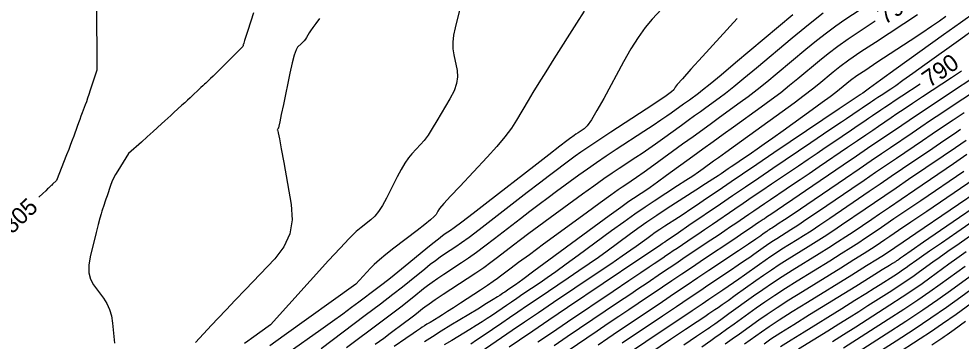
# Model space of a CAD drawing. Extents: x 2079879 to 2092887, y 778083 to 784051.
# Drawn here: x 2084488.3 to 2084644.1, y 781253.2 to 781306.6 of the extents above; entities that cross this region are included whole.
import ezdxf

# ---------------------------------------------------------------- set-up
doc = ezdxf.new("R2010")
doc.units = 0
doc.layers.add('DT_X_Contour_Major', color=7, linetype='Continuous')
doc.layers.add('DT_X_Contour_Minor', color=7, linetype='Continuous')

msp = doc.modelspace()

# ---------------------------------------------------------------- linework, layer by layer
at = {"layer": 'DT_X_Contour_Major'}
for points in [[(2084501.04, 781312.26), (2084501.11, 781305.62), (2084501.13, 781304.29), (2084501.14, 781303.13), (2084501.14, 781302.16), (2084501.15, 781301.37), (2084501.16, 781298.1), (2084500.07, 781294.78), (2084499.85, 781294.09), (2084499.63, 781293.46), (2084499.43, 781292.88), (2084499.23, 781292.35), (2084498.73, 781291.02), (2084498.54, 781290.51), (2084498.34, 781289.96), (2084498.13, 781289.39), (2084497.92, 781288.79), (2084497.34, 781287.16), (2084497.1, 781286.51), (2084496.83, 781285.78), (2084496.52, 781284.98), (2084496.17, 781284.1), (2084494.48, 781279.82), (2084493.83, 781279.21), (2084493.7, 781279.09), (2084493.6, 781279), (2084493.53, 781278.93), (2084493.49, 781278.89), (2084493.41, 781278.81), (2084493.37, 781278.78), (2084493.34, 781278.75), (2084493.26, 781278.68), (2084493.15, 781278.57), (2084493.02, 781278.44), (2084492.71, 781278.14), (2084492.21, 781277.67), (2084491.58, 781277.06)], [(2084596, 781309.85), (2084592.98, 781306.53), (2084591.83, 781305.15), (2084590.66, 781303.52), (2084589.47, 781301.63), (2084588.26, 781299.49), (2084584.99, 781293.44), (2084583.87, 781291.43), (2084582.96, 781289.91), (2084582.26, 781288.9), (2084581.77, 781288.4), (2084580.73, 781287.72), (2084580.38, 781287.49), (2084580.08, 781287.29), (2084579.85, 781287.13), (2084579.69, 781287.02), (2084579.33, 781286.75), (2084578.86, 781286.39), (2084577.71, 781285.51), (2084575.9, 781284.1), (2084573.41, 781282.17), (2084565.89, 781276.33), (2084563.38, 781274.39), (2084561.5, 781272.94), (2084560.25, 781271.99), (2084559.62, 781271.54), (2084558.78, 781270.99), (2084558.35, 781270.68), (2084557.67, 781270.15), (2084556.75, 781269.42), (2084555.59, 781268.47), (2084552.17, 781265.66), (2084550.91, 781264.64), (2084549.7, 781263.67), (2084548.53, 781262.76), (2084547.41, 781261.9), (2084544.49, 781259.7), (2084543.27, 781258.8), (2084541.82, 781257.73), (2084540.13, 781256.51), (2084538.21, 781255.13), (2084532.77, 781251.23)], [(2084629.85, 781306.2), (2084627.37, 781304.56), (2084625.43, 781303.26), (2084623.67, 781302.01), (2084622.08, 781300.81), (2084620.66, 781299.66), (2084617.1, 781296.68), (2084615.72, 781295.55), (2084614.25, 781294.38), (2084612.68, 781293.19), (2084611.01, 781291.97), (2084606.45, 781288.67), (2084604.74, 781287.44), (2084603.06, 781286.22), (2084601.39, 781285.01), (2084599.74, 781283.82), (2084595.36, 781280.65), (2084593.86, 781279.57), (2084592.66, 781278.71), (2084591.76, 781278.08), (2084591.15, 781277.67), (2084589.91, 781276.87), (2084589.16, 781276.35), (2084587.82, 781275.39), (2084585.89, 781273.99), (2084583.39, 781272.15), (2084575.92, 781266.64), (2084573.44, 781264.82), (2084571.59, 781263.46), (2084570.37, 781262.57), (2084569.79, 781262.16), (2084569.09, 781261.69), (2084568.84, 781261.52), (2084568.61, 781261.36), (2084568.41, 781261.23), (2084568.23, 781261.11), (2084567.79, 781260.81), (2084567.44, 781260.58), (2084566.71, 781260.13), (2084565.61, 781259.46), (2084564.14, 781258.56), (2084559.72, 781255.87), (2084558.12, 781254.89), (2084556.66, 781253.98), (2084555.34, 781253.12)], [(2084637.3, 781295.81), (2084634.29, 781293.82), (2084633.18, 781293.08), (2084632.23, 781292.45), (2084631.45, 781291.92), (2084630.83, 781291.5), (2084629.4, 781290.53), (2084628.78, 781290.11), (2084628.01, 781289.58), (2084627.07, 781288.94), (2084625.98, 781288.2), (2084622.86, 781286.07), (2084621.62, 781285.23), (2084620.26, 781284.31), (2084618.78, 781283.31), (2084617.18, 781282.23), (2084612.73, 781279.23), (2084611.1, 781278.12), (2084609.54, 781277.07), (2084608.05, 781276.05), (2084606.64, 781275.09), (2084602.96, 781272.56), (2084601.67, 781271.68), (2084600.56, 781270.92), (2084599.63, 781270.29), (2084598.88, 781269.79), (2084597.12, 781268.61), (2084596.48, 781268.18), (2084595.86, 781267.76), (2084595.28, 781267.37), (2084594.73, 781267), (2084593.32, 781266.05), (2084592.49, 781265.49), (2084591.1, 781264.55), (2084589.12, 781263.22), (2084586.57, 781261.49), (2084578.99, 781256.38), (2084576.34, 781254.59), (2084574.08, 781253.06)], [(2084643.99, 781288.26), (2084642.97, 781287.58), (2084641.22, 781286.4), (2084639.39, 781285.15), (2084634.4, 781281.75), (2084632.54, 781280.48), (2084630.71, 781279.24), (2084628.9, 781278), (2084627.12, 781276.79), (2084622.39, 781273.57), (2084620.73, 781272.44), (2084619.27, 781271.47), (2084618.02, 781270.66), (2084616.97, 781270), (2084614.46, 781268.45), (2084613.53, 781267.85), (2084612.59, 781267.24), (2084611.66, 781266.61), (2084610.73, 781265.95), (2084608.26, 781264.18), (2084607.34, 781263.53), (2084606.44, 781262.9), (2084605.55, 781262.28), (2084604.68, 781261.69), (2084602.37, 781260.15), (2084601.24, 781259.39), (2084599.58, 781258.27), (2084597.39, 781256.79), (2084594.67, 781254.96), (2084586.71, 781249.59)], [(2084647.95, 781278.8), (2084636.57, 781271.04), (2084634.49, 781269.62), (2084633.14, 781268.71), (2084632.55, 781268.3), (2084631.96, 781267.9), (2084631.42, 781267.55), (2084630.25, 781266.82), (2084628.45, 781265.7), (2084626.01, 781264.19), (2084618.67, 781259.65), (2084616.13, 781258.07), (2084614.02, 781256.72), (2084612.33, 781255.62), (2084611.07, 781254.75), (2084608.27, 781252.74)], [(2084644.73, 781265.63), (2084640.62, 781262.61), (2084638.93, 781261.4), (2084636.93, 781260.03), (2084634.62, 781258.49), (2084632, 781256.8), (2084624.61, 781252.06)]]:
    msp.add_lwpolyline(points, dxfattribs=at)
at = {"layer": 'DT_X_Contour_Minor'}
for points in [[(2084561.24, 781308.49), (2084560.4, 781305.12), (2084560.16, 781303.89), (2084560.04, 781302.73), (2084560.05, 781301.65), (2084560.2, 781300.64), (2084560.75, 781298.04), (2084560.83, 781297.01), (2084560.66, 781295.89), (2084560.23, 781294.67), (2084559.56, 781293.35), (2084557.41, 781289.7), (2084556.64, 781288.43), (2084555.93, 781287.36), (2084555.29, 781286.48), (2084554.71, 781285.8), (2084553.26, 781284.25), (2084552.71, 781283.58), (2084552.12, 781282.72), (2084551.5, 781281.68), (2084550.85, 781280.45), (2084549.07, 781276.92), (2084548.41, 781275.7), (2084547.76, 781274.7), (2084547.13, 781273.91), (2084546.5, 781273.33), (2084544.86, 781272.08), (2084544.06, 781271.38), (2084542.9, 781270.23), (2084541.38, 781268.63), (2084539.5, 781266.57), (2084529.87, 781255.92), (2084526.76, 781253.69), (2084526.14, 781253.25), (2084525.61, 781252.88)], [(2084581.73, 781307.86), (2084580.48, 781305.88), (2084576.73, 781299.96), (2084575.4, 781297.86), (2084574.25, 781296.02), (2084573.28, 781294.42), (2084572.47, 781293.08), (2084570.55, 781289.82), (2084569.71, 781288.52), (2084568.62, 781287.07), (2084567.29, 781285.48), (2084565.71, 781283.73), (2084561.17, 781278.87), (2084559.67, 781277.25), (2084558.56, 781276.03), (2084557.85, 781275.21), (2084557.54, 781274.79), (2084557.25, 781274.21), (2084556.97, 781273.88), (2084556.36, 781273.33), (2084555.42, 781272.56), (2084554.14, 781271.57), (2084550.3, 781268.63), (2084548.97, 781267.6), (2084547.88, 781266.7), (2084547.02, 781265.93), (2084546.39, 781265.3), (2084544.01, 781262.66), (2084532.14, 781254.16), (2084529.78, 781252.48)], [(2084628.66, 781308.93), (2084624.84, 781306.42), (2084623.36, 781305.4), (2084621.8, 781304.25), (2084620.15, 781302.96), (2084618.41, 781301.54), (2084613.66, 781297.56), (2084611.95, 781296.14), (2084610.36, 781294.86), (2084608.89, 781293.72), (2084607.55, 781292.73), (2084604.15, 781290.27), (2084602.81, 781289.3), (2084601.35, 781288.24), (2084599.75, 781287.09), (2084598.03, 781285.84), (2084593.27, 781282.4), (2084591.66, 781281.24), (2084590.41, 781280.34), (2084589.52, 781279.71), (2084588.98, 781279.35), (2084588.03, 781278.72), (2084587.39, 781278.28), (2084586.18, 781277.41), (2084584.41, 781276.12), (2084582.06, 781274.41), (2084575.05, 781269.29), (2084572.7, 781267.56), (2084570.91, 781266.25), (2084569.67, 781265.33), (2084568.99, 781264.81), (2084567.91, 781263.98), (2084567.4, 781263.6), (2084566.68, 781263.1), (2084565.75, 781262.47), (2084564.61, 781261.71), (2084561.29, 781259.53), (2084560.13, 781258.77), (2084559.15, 781258.13), (2084558.34, 781257.62), (2084557.71, 781257.23), (2084556.27, 781256.35), (2084555.76, 781256.04), (2084555.33, 781255.77), (2084554.98, 781255.54), (2084554.69, 781255.36), (2084554.04, 781254.92), (2084553.46, 781254.52), (2084552.24, 781253.66), (2084550.35, 781252.35)], [(2084646.45, 781307.71), (2084643.97, 781305.96), (2084641.18, 781303.96), (2084633.33, 781298.31), (2084630.76, 781296.46), (2084628.92, 781295.13), (2084627.81, 781294.33), (2084627.44, 781294.07), (2084627.41, 781294.05), (2084627.41, 781294.05), (2084627.4, 781294.04), (2084627.36, 781294.02), (2084623.92, 781291.69), (2084613.1, 781284.4), (2084610.28, 781282.49), (2084607.93, 781280.9), (2084606.04, 781279.62), (2084604.61, 781278.65), (2084601.44, 781276.47), (2084600.3, 781275.69), (2084599.23, 781274.97), (2084598.26, 781274.32), (2084597.37, 781273.74), (2084595.1, 781272.27), (2084594.28, 781271.73), (2084593.5, 781271.21), (2084592.77, 781270.7), (2084592.09, 781270.21), (2084590.35, 781268.92), (2084589.45, 781268.28), (2084588.04, 781267.31), (2084586.15, 781266.01), (2084583.75, 781264.39), (2084576.7, 781259.63), (2084574.18, 781257.92), (2084571.9, 781256.38), (2084569.87, 781255.01), (2084568.08, 781253.79), (2084563.65, 781250.77)], [(2084527.08, 781307.58), (2084526.13, 781304.66), (2084525.82, 781303.69), (2084525.59, 781303), (2084525.45, 781302.57), (2084525.4, 781302.41), (2084525.38, 781302.34), (2084525.37, 781302.31), (2084525.36, 781302.28), (2084525.35, 781302.24), (2084525.34, 781302.21), (2084525.29, 781302.04), (2084521.65, 781298.39), (2084520.95, 781297.69), (2084520.39, 781297.13), (2084519.97, 781296.72), (2084519.7, 781296.47), (2084519.17, 781295.98), (2084518.95, 781295.77), (2084518.68, 781295.52), (2084518.37, 781295.23), (2084518.01, 781294.89), (2084516.99, 781293.91), (2084516.6, 781293.54), (2084516.17, 781293.14), (2084515.72, 781292.72), (2084515.24, 781292.29), (2084513.92, 781291.09), (2084513.42, 781290.63), (2084512.4, 781289.71), (2084511.88, 781289.24), (2084510.49, 781287.98), (2084509.97, 781287.51), (2084509.48, 781287.06), (2084508.54, 781286.21), (2084506.42, 781284.29), (2084504.62, 781281.45), (2084504.26, 781280.84), (2084503.94, 781280.23), (2084503.66, 781279.61), (2084503.43, 781278.99), (2084502.87, 781277.33), (2084502.67, 781276.75), (2084502.5, 781276.26), (2084502.37, 781275.85), (2084502, 781274.78), (2084501.87, 781274.35), (2084501.68, 781273.61), (2084501.41, 781272.57), (2084501.08, 781271.22), (2084500.09, 781267.23), (2084499.84, 781265.81), (2084499.85, 781264.57), (2084500.1, 781263.49), (2084500.6, 781262.57), (2084502.26, 781260.36), (2084502.82, 781259.48), (2084503.26, 781258.49), (2084503.57, 781257.41), (2084503.75, 781256.22), (2084504.06, 781252.91)], [(2084538.01, 781306.67), (2084537.39, 781305.84), (2084536.89, 781305.16), (2084536.52, 781304.64), (2084536.29, 781304.28), (2084535.83, 781303.52), (2084535.65, 781303.24), (2084535.45, 781302.98), (2084535.23, 781302.73), (2084535, 781302.5), (2084534.36, 781301.91), (2084534.1, 781301.48), (2084533.8, 781300.61), (2084533.46, 781299.32), (2084533.08, 781297.6), (2084532.01, 781292.45), (2084531.66, 781290.76), (2084531.41, 781289.55), (2084531.26, 781288.82), (2084531.2, 781288.57), (2084531.19, 781288.55), (2084531.18, 781288.54), (2084531.18, 781288.53), (2084531.17, 781288.53), (2084531.17, 781288.52), (2084531.15, 781288.49), (2084531.14, 781288.48), (2084531.13, 781288.46), (2084531.11, 781288.43), (2084531.09, 781288.4), (2084531.03, 781288.3), (2084531.02, 781288.27), (2084531.01, 781288.23), (2084531.02, 781288.2), (2084531.03, 781288.17), (2084531.09, 781288.09), (2084531.17, 781287.74), (2084531.35, 781286.74), (2084531.65, 781285.1), (2084532.06, 781282.81), (2084533.28, 781275.85), (2084533.46, 781273.33), (2084533.07, 781270.99), (2084532.11, 781268.84), (2084530.59, 781266.86), (2084525.77, 781261.82), (2084524.06, 781260.03), (2084522.55, 781258.44), (2084521.25, 781257.06), (2084520.14, 781255.89), (2084517.46, 781253.03)], [(2084607.05, 781306.69), (2084601.29, 781300.35), (2084599.38, 781298.25), (2084598, 781296.7), (2084597.13, 781295.71), (2084596.79, 781295.27), (2084596.55, 781294.84), (2084596.2, 781294.52), (2084595.33, 781293.88), (2084593.93, 781292.93), (2084592, 781291.65), (2084586.17, 781287.84), (2084584.16, 781286.51), (2084582.51, 781285.41), (2084581.22, 781284.53), (2084580.28, 781283.86), (2084578.26, 781282.39), (2084577.32, 781281.69), (2084576.01, 781280.69), (2084574.34, 781279.41), (2084572.31, 781277.83), (2084566.39, 781273.24), (2084564.37, 781271.68), (2084562.72, 781270.43), (2084561.44, 781269.5), (2084560.55, 781268.87), (2084558.67, 781267.64), (2084557.94, 781267.14), (2084557.15, 781266.56), (2084556.3, 781265.91), (2084555.39, 781265.17), (2084552.89, 781263.12), (2084551.73, 781262.19), (2084550.12, 781260.94), (2084548.06, 781259.36), (2084545.55, 781257.47), (2084538.27, 781251.99)], [(2084616.28, 781307.27), (2084613.91, 781305.29), (2084606.78, 781299.31), (2084604.4, 781297.31), (2084602.57, 781295.8), (2084601.32, 781294.78), (2084600.63, 781294.25), (2084599.14, 781293.16), (2084598.17, 781292.46), (2084596.12, 781290.98), (2084595.42, 781290.49), (2084594.43, 781289.81), (2084593.15, 781288.96), (2084591.59, 781287.94), (2084587.05, 781284.96), (2084585.38, 781283.86), (2084583.8, 781282.79), (2084582.3, 781281.74), (2084580.87, 781280.71), (2084577.19, 781278.02), (2084575.78, 781276.98), (2084574.31, 781275.88), (2084572.78, 781274.72), (2084571.2, 781273.49), (2084566.9, 781270.16), (2084565.35, 781268.97), (2084563.93, 781267.92), (2084562.64, 781267), (2084561.48, 781266.21), (2084558.57, 781264.29), (2084557.53, 781263.6), (2084556.63, 781262.97), (2084555.85, 781262.39), (2084555.19, 781261.88), (2084553.61, 781260.58), (2084552.82, 781259.95), (2084551.65, 781259.04), (2084550.09, 781257.86), (2084548.15, 781256.39), (2084542.46, 781252.11)], [(2084621.29, 781307.55), (2084619.92, 781306.5), (2084618.21, 781305.12), (2084616.16, 781303.42), (2084610.22, 781298.43), (2084608.17, 781296.72), (2084606.47, 781295.33), (2084605.11, 781294.25), (2084604.09, 781293.49), (2084601.86, 781291.87), (2084600.97, 781291.23), (2084600.01, 781290.53), (2084598.96, 781289.78), (2084597.83, 781288.96), (2084594.7, 781286.69), (2084593.54, 781285.86), (2084592.42, 781285.08), (2084591.33, 781284.34), (2084590.29, 781283.64), (2084587.54, 781281.84), (2084586.39, 781281.07), (2084584.99, 781280.1), (2084583.35, 781278.93), (2084581.47, 781277.56), (2084576.12, 781273.65), (2084574.24, 781272.27), (2084572.61, 781271.06), (2084571.23, 781270.02), (2084570.09, 781269.15), (2084567.41, 781267.07), (2084566.34, 781266.26), (2084565.15, 781265.4), (2084563.84, 781264.5), (2084562.42, 781263.55), (2084558.46, 781260.94), (2084557.13, 781260.06), (2084556.11, 781259.37), (2084555.39, 781258.88), (2084554.99, 781258.58), (2084554.33, 781258.04), (2084554, 781257.77), (2084553.51, 781257.39), (2084552.86, 781256.9), (2084552.04, 781256.28), (2084549.66, 781254.49), (2084548.6, 781253.7), (2084547.21, 781252.7)], [(2084636.85, 781307.29), (2084629.9, 781302.71), (2084627.51, 781301.12), (2084625.54, 781299.76), (2084624.01, 781298.65), (2084622.91, 781297.79), (2084620.54, 781295.8), (2084619.5, 781294.96), (2084618.14, 781293.91), (2084616.46, 781292.66), (2084614.47, 781291.21), (2084606.78, 781285.65), (2084605.19, 781284.5), (2084603.98, 781283.62), (2084603.14, 781283.02), (2084601.4, 781281.76), (2084600.65, 781281.22), (2084599.7, 781280.58), (2084598.55, 781279.82), (2084597.2, 781278.94), (2084593.35, 781276.44), (2084591.82, 781275.43), (2084590.14, 781274.27), (2084588.29, 781272.96), (2084586.29, 781271.5), (2084580.73, 781267.4), (2084578.77, 781265.97), (2084577.07, 781264.74), (2084575.63, 781263.72), (2084574.45, 781262.9), (2084571.63, 781261), (2084570.62, 781260.32), (2084569.71, 781259.7), (2084568.9, 781259.15), (2084568.18, 781258.67), (2084566.41, 781257.46), (2084565.69, 781256.98), (2084564.86, 781256.44), (2084563.91, 781255.85), (2084562.84, 781255.19), (2084559.85, 781253.37), (2084558.62, 781252.61)], [(2084641.55, 781306.98), (2084640.51, 781306.25), (2084639.19, 781305.34), (2084637.57, 781304.25), (2084635.66, 781302.99), (2084630.16, 781299.37), (2084628.3, 781298.13), (2084626.85, 781297.15), (2084625.8, 781296.41), (2084625.16, 781295.91), (2084623.98, 781294.92), (2084623.37, 781294.44), (2084622.41, 781293.71), (2084621.11, 781292.76), (2084619.47, 781291.56), (2084614.64, 781288.07), (2084612.95, 781286.85), (2084611.52, 781285.84), (2084610.36, 781285.01), (2084609.44, 781284.39), (2084607.36, 781282.98), (2084606.64, 781282.49), (2084606.03, 781282.09), (2084605.55, 781281.76), (2084605.19, 781281.51), (2084604.38, 781280.96), (2084603.9, 781280.64), (2084603.04, 781280.07), (2084601.82, 781279.28), (2084600.23, 781278.24), (2084595.49, 781275.18), (2084593.76, 781274.04), (2084592.13, 781272.94), (2084590.61, 781271.88), (2084589.19, 781270.85), (2084585.54, 781268.16), (2084584.11, 781267.12), (2084582.56, 781266.02), (2084580.89, 781264.87), (2084579.1, 781263.65), (2084574.16, 781260.31), (2084572.4, 781259.12), (2084570.8, 781258.04), (2084569.38, 781257.08), (2084568.13, 781256.23), (2084565.03, 781254.12), (2084563.94, 781253.38), (2084563, 781252.75)], [(2084646.32, 781304.89), (2084644.01, 781303.25), (2084638.09, 781298.99), (2084636.07, 781297.54), (2084634.46, 781296.39), (2084633.26, 781295.54), (2084632.45, 781294.99), (2084630.85, 781293.94), (2084630.3, 781293.56), (2084629.82, 781293.25), (2084629.43, 781292.98), (2084629.12, 781292.77), (2084628.4, 781292.28), (2084628.09, 781292.07), (2084627.7, 781291.81), (2084627.23, 781291.49), (2084625.11, 781290.04), (2084624.3, 781289.49), (2084623.05, 781288.65), (2084621.35, 781287.5), (2084619.21, 781286.06), (2084612.92, 781281.81), (2084610.61, 781280.25), (2084608.4, 781278.75), (2084606.29, 781277.32), (2084604.29, 781275.95), (2084599.08, 781272.38), (2084597.37, 781271.2), (2084596.13, 781270.35), (2084595.36, 781269.83), (2084595.07, 781269.63), (2084594.88, 781269.5), (2084594.79, 781269.44), (2084594.64, 781269.34), (2084594.18, 781269.03), (2084590.81, 781266.76), (2084579.02, 781258.79), (2084575.91, 781256.7), (2084573.27, 781254.91), (2084571.08, 781253.43), (2084569.35, 781252.25)], [(2084644.15, 781297.96), (2084642.49, 781296.85), (2084637.72, 781293.7), (2084636.06, 781292.59), (2084634.64, 781291.65), (2084633.47, 781290.86), (2084632.54, 781290.23), (2084630.4, 781288.77), (2084629.48, 781288.14), (2084628.32, 781287.35), (2084626.92, 781286.4), (2084625.28, 781285.29), (2084620.6, 781282.1), (2084618.94, 781280.97), (2084617.48, 781279.98), (2084616.21, 781279.12), (2084615.14, 781278.39), (2084612.54, 781276.64), (2084611.59, 781276), (2084610.68, 781275.38), (2084609.81, 781274.79), (2084608.98, 781274.22), (2084606.83, 781272.75), (2084605.97, 781272.16), (2084604.99, 781271.49), (2084603.89, 781270.76), (2084602.68, 781269.94), (2084599.3, 781267.68), (2084598.07, 781266.85), (2084596.89, 781266.06), (2084595.78, 781265.31), (2084594.72, 781264.6), (2084591.99, 781262.76), (2084590.8, 781261.95), (2084589.28, 781260.93), (2084587.43, 781259.68), (2084585.24, 781258.2), (2084578.96, 781253.96), (2084576.77, 781252.48)], [(2084647.5, 781297.78), (2084641.15, 781293.58), (2084638.94, 781292.11), (2084637.05, 781290.85), (2084635.49, 781289.8), (2084634.25, 781288.96), (2084631.4, 781287.02), (2084630.17, 781286.18), (2084628.62, 781285.13), (2084626.76, 781283.86), (2084624.58, 781282.37), (2084618.35, 781278.13), (2084616.27, 781276.71), (2084614.7, 781275.64), (2084613.65, 781274.93), (2084613.11, 781274.56), (2084612.36, 781274.06), (2084612.08, 781273.87), (2084611.82, 781273.69), (2084611.57, 781273.52), (2084611.33, 781273.36), (2084610.71, 781272.93), (2084610.27, 781272.64), (2084609.42, 781272.06), (2084608.16, 781271.22), (2084606.49, 781270.1), (2084601.49, 781266.74), (2084599.66, 781265.52), (2084597.92, 781264.35), (2084596.27, 781263.24), (2084594.71, 781262.19), (2084590.67, 781259.47), (2084589.11, 781258.42), (2084587.47, 781257.31), (2084585.73, 781256.14), (2084583.91, 781254.91), (2084578.93, 781251.55)], [(2084648.64, 781296.14), (2084642.92, 781292.36), (2084640.88, 781291), (2084639.04, 781289.77), (2084637.4, 781288.67), (2084635.96, 781287.69), (2084632.4, 781285.26), (2084630.93, 781284.26), (2084629.2, 781283.08), (2084627.2, 781281.72), (2084624.94, 781280.18), (2084618.57, 781275.84), (2084616.45, 781274.4), (2084614.87, 781273.33), (2084613.84, 781272.64), (2084613.36, 781272.32), (2084612.78, 781271.96), (2084612.57, 781271.83), (2084612.35, 781271.69), (2084612.14, 781271.54), (2084611.93, 781271.39), (2084611.36, 781270.99), (2084610.95, 781270.7), (2084610.13, 781270.14), (2084608.9, 781269.32), (2084607.27, 781268.22), (2084602.37, 781264.94), (2084600.52, 781263.7), (2084598.62, 781262.42), (2084596.68, 781261.11), (2084594.7, 781259.78), (2084589.35, 781256.18), (2084587.43, 781254.88), (2084585.66, 781253.68), (2084584.04, 781252.6)], [(2084644.57, 781291.05), (2084642.76, 781289.85), (2084641, 781288.67), (2084639.31, 781287.53), (2084637.68, 781286.42), (2084633.4, 781283.51), (2084631.74, 781282.37), (2084629.95, 781281.16), (2084628.05, 781279.86), (2084626.03, 781278.49), (2084620.48, 781274.71), (2084618.59, 781273.42), (2084617.07, 781272.4), (2084615.93, 781271.65), (2084615.16, 781271.16), (2084613.62, 781270.2), (2084613.05, 781269.84), (2084612.47, 781269.46), (2084611.9, 781269.08), (2084611.33, 781268.67), (2084609.81, 781267.58), (2084609.14, 781267.11), (2084608.28, 781266.52), (2084607.22, 781265.8), (2084605.97, 781264.96), (2084602.37, 781262.54), (2084600.88, 781261.54), (2084599.1, 781260.35), (2084597.03, 781258.95), (2084594.68, 781257.37), (2084588.03, 781252.89)], [(2084644.93, 781286.48), (2084643.13, 781285.26), (2084641.1, 781283.88), (2084635.4, 781280), (2084633.35, 781278.6), (2084631.46, 781277.31), (2084629.75, 781276.14), (2084628.2, 781275.09), (2084624.31, 781272.44), (2084622.87, 781271.47), (2084621.46, 781270.54), (2084620.1, 781269.67), (2084618.78, 781268.84), (2084615.31, 781266.69), (2084614.01, 781265.87), (2084612.71, 781265.02), (2084611.42, 781264.14), (2084610.13, 781263.24), (2084606.71, 781260.78), (2084605.54, 781259.94), (2084604.59, 781259.27), (2084603.88, 781258.77), (2084603.38, 781258.43), (2084602.37, 781257.75), (2084601.69, 781257.29), (2084600.41, 781256.43), (2084598.53, 781255.16), (2084596.05, 781253.49), (2084586.12, 781246.8)], [(2084645.03, 781284.13), (2084642.81, 781282.61), (2084636.4, 781278.24), (2084634.15, 781276.71), (2084632.22, 781275.39), (2084630.6, 781274.28), (2084629.29, 781273.39), (2084626.22, 781271.3), (2084625, 781270.49), (2084623.66, 781269.61), (2084622.19, 781268.67), (2084620.59, 781267.68), (2084616.15, 781264.93), (2084614.5, 781263.89), (2084612.89, 781262.84), (2084611.31, 781261.76), (2084609.76, 781260.68), (2084605.68, 781257.75), (2084604.33, 781256.78), (2084603.34, 781256.07), (2084602.7, 781255.61), (2084602.43, 781255.41), (2084602.16, 781255.22), (2084601.66, 781254.88), (2084600.35, 781253.99), (2084598.24, 781252.57)], [(2084644.53, 781281.34), (2084637.4, 781276.49), (2084634.96, 781274.82), (2084632.97, 781273.47), (2084631.45, 781272.43), (2084630.38, 781271.7), (2084628.13, 781270.17), (2084627.14, 781269.51), (2084625.86, 781268.68), (2084624.27, 781267.68), (2084622.39, 781266.51), (2084616.99, 781263.17), (2084615.04, 781261.95), (2084613.26, 781260.8), (2084611.65, 781259.72), (2084610.2, 781258.7), (2084606.55, 781256.08), (2084605.28, 781255.17), (2084604.21, 781254.41), (2084603.35, 781253.78), (2084602.7, 781253.31), (2084601.22, 781252.23)], [(2084646.24, 781280.07), (2084638.4, 781274.73), (2084635.77, 781272.93), (2084633.73, 781271.54), (2084632.3, 781270.57), (2084631.46, 781270), (2084630.05, 781269.03), (2084629.28, 781268.53), (2084628.05, 781267.75), (2084626.36, 781266.69), (2084624.2, 781265.35), (2084617.83, 781261.41), (2084615.59, 781260.01), (2084613.64, 781258.76), (2084611.99, 781257.67), (2084610.63, 781256.72), (2084607.41, 781254.41), (2084606.23, 781253.56), (2084605.09, 781252.74)], [(2084649.19, 781277.42), (2084640.67, 781271.55), (2084637.87, 781269.61), (2084635.83, 781268.2), (2084634.57, 781267.33), (2084634.08, 781266.99), (2084633.81, 781266.79), (2084633.7, 781266.71), (2084633.57, 781266.62), (2084633.41, 781266.52), (2084633.24, 781266.4), (2084632.75, 781266.09), (2084632.23, 781265.77), (2084631.04, 781265.03), (2084629.18, 781263.88), (2084626.65, 781262.31), (2084619.01, 781257.59), (2084616.4, 781255.96), (2084614.27, 781254.61), (2084612.64, 781253.55), (2084611.51, 781252.77)], [(2084650.94, 781276.48), (2084643.36, 781271.25), (2084640.81, 781269.49), (2084638.86, 781268.14), (2084637.51, 781267.19), (2084636.75, 781266.65), (2084635.51, 781265.75), (2084635.01, 781265.38), (2084634.41, 781264.97), (2084633.71, 781264.51), (2084632.93, 781264), (2084630.72, 781262.58), (2084629.7, 781261.94), (2084628.3, 781261.06), (2084626.52, 781259.95), (2084624.36, 781258.61), (2084618.1, 781254.74), (2084615.95, 781253.4), (2084614.21, 781252.3)], [(2084646.04, 781270.96), (2084643.76, 781269.38), (2084641.89, 781268.07), (2084640.44, 781267.05), (2084639.41, 781266.31), (2084637.22, 781264.7), (2084636.31, 781264.06), (2084635.25, 781263.32), (2084634.02, 781262.51), (2084632.62, 781261.6), (2084628.68, 781259.08), (2084627.16, 781258.11), (2084625.55, 781257.09), (2084623.85, 781256.03), (2084622.06, 781254.92), (2084617.18, 781251.9)], [(2084644.92, 781268.01), (2084643.37, 781266.91), (2084642.07, 781265.97), (2084638.92, 781263.66), (2084637.62, 781262.73), (2084636.09, 781261.68), (2084634.32, 781260.5), (2084632.31, 781259.2), (2084626.65, 781255.57), (2084624.63, 781254.28), (2084622.81, 781253.12)], [(2084647.4, 781265.29), (2084642.33, 781261.57), (2084640.24, 781260.07), (2084637.77, 781258.38), (2084634.92, 781256.49), (2084631.69, 781254.4), (2084622.58, 781248.55)], [(2084650.06, 781264.95), (2084644.03, 781260.52), (2084641.67, 781258.83), (2084639.09, 781257.05), (2084636.32, 781255.19), (2084633.33, 781253.25), (2084625.1, 781247.97)], [(2084645.73, 781259.48), (2084643.24, 781257.67), (2084641.01, 781256.09), (2084639.03, 781254.73), (2084637.32, 781253.6), (2084633.09, 781250.89)], [(2084644.82, 781256.52), (2084642.92, 781255.13), (2084641.75, 781254.27), (2084641.3, 781253.95), (2084641.07, 781253.81), (2084640.57, 781253.47), (2084639.21, 781252.57)]]:
    msp.add_lwpolyline(points, dxfattribs=at)

# ---------------------------------------------------------------- texts
at = {"layer": 'DT_X_Contour_Major'}
for s, rotation, p in [('795', 33.7871, (2084631.48, 781305.57)), ('790', 34.9389, (2084638.86, 781295.14)), ('805', 43.7897, (2084487.12, 781270.85))]:
    msp.add_text(s, height=2.8, rotation=rotation, dxfattribs=at).set_placement(p)

doc.saveas('drawing.dxf')
